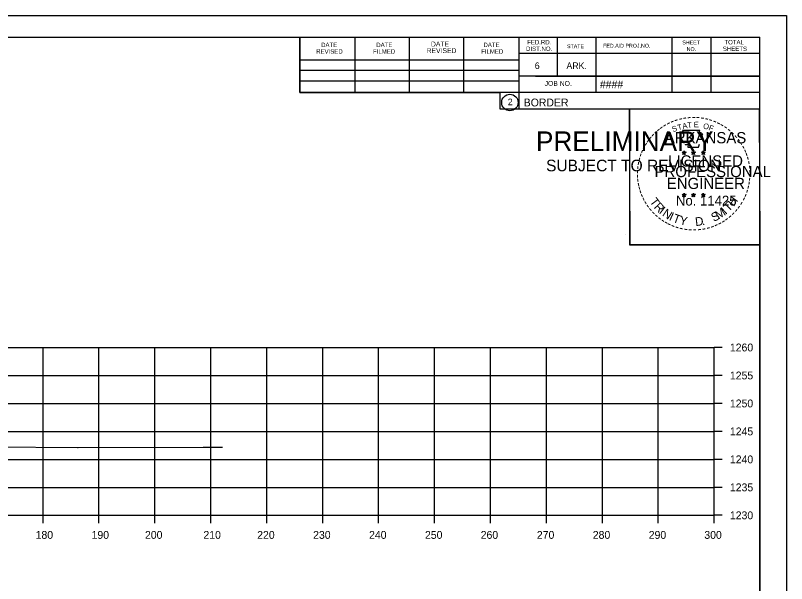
# Model space of a CAD drawing. Extents: x -70 to 701944, y -4 to 666871.
# Drawn here: x 678527 to 678664.8, y 652280.7 to 652382.3 of the extents above; entities that cross this region are included whole.
import ezdxf

# ---------------------------------------------------------------- set-up
doc = ezdxf.new("R2010")
doc.units = 0
for name, color, linetype in [('R_Axis', 7, 'Continuous'), ('R_Axis Annot', 7, 'Continuous'), ('R_Border', 7, 'Continuous'), ('R_Border PE', 7, 'Continuous'), ('R_Border Prem', 7, 'Continuous'), ('R_Exist Surface', 7, 'Continuous'), ('R_Grid', 7, 'Continuous'), ('R_No Plot', 7, 'Continuous')]:
    doc.layers.add(name, color=color, linetype=linetype)

msp = doc.modelspace()

# ---------------------------------------------------------------- linework, layer by layer
at = {"layer": 'R_Axis'}
for p, q in [((678651.91, 652292.94), (678651.91, 652322.94)), ((678653.31, 652322.94), (678651.91, 652322.94)), ((678653.31, 652317.94), (678651.91, 652317.94)), ((678653.31, 652312.94), (678651.91, 652312.94)), ((678653.31, 652307.94), (678651.91, 652307.94)), ((678653.31, 652302.94), (678651.91, 652302.94)), ((678653.31, 652297.94), (678651.91, 652297.94)), ((678351.91, 652292.94), (678651.91, 652292.94)), ((678531.91, 652291.54), (678531.91, 652292.94)), ((678541.91, 652291.54), (678541.91, 652292.94)), ((678551.91, 652291.54), (678551.91, 652292.94)), ((678561.91, 652291.54), (678561.91, 652292.94)), ((678571.91, 652291.54), (678571.91, 652292.94)), ((678581.91, 652291.54), (678581.91, 652292.94)), ((678591.91, 652291.54), (678591.91, 652292.94)), ((678601.91, 652291.54), (678601.91, 652292.94)), ((678611.91, 652291.54), (678611.91, 652292.94)), ((678621.91, 652291.54), (678621.91, 652292.94)), ((678631.91, 652291.54), (678631.91, 652292.94)), ((678641.91, 652291.54), (678641.91, 652292.94)), ((678651.91, 652291.54), (678651.91, 652292.94)), ((678653.31, 652292.94), (678651.91, 652292.94))]:
    msp.add_line(p, q, dxfattribs=at)
at = {"layer": 'R_Border'}
for p, q in [((678343.91, 652378.4), (678660.09, 652378.4)), ((678577.83, 652368.52), (678577.83, 652378.4)), ((678587.69, 652368.52), (678587.69, 652378.2)), ((678597.45, 652368.52), (678597.45, 652378.2)), ((678607.13, 652368.52), (678607.13, 652378.2)), ((678616.99, 652378.4), (678616.99, 652365.6)), ((678623.83, 652378.4), (678623.83, 652371.46)), ((678630.77, 652378.4), (678630.77, 652368.52)), ((678644.35, 652378.4), (678644.35, 652368.52)), ((678651.29, 652378.4), (678651.29, 652368.52)), ((678660.09, 652172.94), (678660.09, 652378.4)), ((678660.09, 652375.46), (678616.99, 652375.46)), ((678660.09, 652375.48), (678660.09, 652375.48)), ((678577.83, 652374.38), (678616.99, 652374.38)), ((678577.83, 652372.52), (678616.99, 652372.52)), ((678660.09, 652371.46), (678616.99, 652371.46)), ((678619.95, 652371.46), (678660.09, 652371.46)), ((678577.83, 652368.52), (678577.83, 652370.58)), ((678577.83, 652370.58), (678616.99, 652370.58)), ((678660.09, 652368.52), (678577.83, 652368.52)), ((678616.99, 652365.6), (678660.09, 652365.6))]:
    msp.add_line(p, q, dxfattribs=at)
msp.add_circle((678615.38, 652366.73), 1.47, dxfattribs=at)
at = {"layer": 'R_Border PE'}
for p, q in [((678646.18, 652357.85), (678646.53, 652357.74)), ((678646.18, 652357.85), (678646.43, 652357.81)), ((678646.18, 652357.85), (678646.41, 652357.73)), ((678646.31, 652357.45), (678646.53, 652357.74)), ((678646.31, 652357.45), (678646.44, 652357.69)), ((678646.31, 652357.45), (678646.52, 652357.66)), ((678646.53, 652358.11), (678646.48, 652357.86)), ((678646.74, 652357.45), (678646.52, 652357.66)), ((678646.53, 652357.74), (678646.53, 652358.11)), ((678646.53, 652358.11), (678646.57, 652357.86)), ((678646.87, 652357.85), (678646.53, 652357.74)), ((678646.74, 652357.45), (678646.53, 652357.74)), ((678646.87, 652357.85), (678646.59, 652357.8)), ((678646.74, 652357.45), (678646.6, 652357.74)), ((678646.87, 652357.85), (678646.67, 652357.75)), ((678647.85, 652357.85), (678648.2, 652357.74)), ((678647.85, 652357.85), (678648.1, 652357.81)), ((678647.85, 652357.85), (678648.08, 652357.73)), ((678647.98, 652357.45), (678648.2, 652357.74)), ((678647.98, 652357.45), (678648.11, 652357.69)), ((678647.98, 652357.45), (678648.19, 652357.66)), ((678648.2, 652358.11), (678648.15, 652357.86)), ((678648.41, 652357.45), (678648.19, 652357.66)), ((678648.2, 652357.74), (678648.2, 652358.11)), ((678648.2, 652358.11), (678648.24, 652357.86)), ((678648.54, 652357.85), (678648.2, 652357.74)), ((678648.41, 652357.45), (678648.2, 652357.74)), ((678648.54, 652357.85), (678648.26, 652357.8)), ((678648.41, 652357.45), (678648.27, 652357.74)), ((678648.54, 652357.85), (678648.34, 652357.75)), ((678649.61, 652357.84), (678649.96, 652357.73)), ((678649.61, 652357.84), (678649.86, 652357.8)), ((678649.61, 652357.84), (678649.85, 652357.72)), ((678649.74, 652357.43), (678649.96, 652357.73)), ((678649.74, 652357.43), (678649.87, 652357.68)), ((678649.74, 652357.43), (678649.96, 652357.65)), ((678649.96, 652358.1), (678649.92, 652357.84)), ((678649.96, 652357.73), (678649.96, 652358.1)), ((678649.96, 652358.1), (678650.01, 652357.85)), ((678650.31, 652357.84), (678649.96, 652357.73)), ((678650.17, 652357.43), (678649.96, 652357.73)), ((678650.17, 652357.43), (678649.96, 652357.65)), ((678650.31, 652357.84), (678650.02, 652357.79)), ((678650.17, 652357.43), (678650.04, 652357.72)), ((678650.31, 652357.84), (678650.1, 652357.74)), ((678646.17, 652350.28), (678646.52, 652350.17)), ((678646.17, 652350.28), (678646.43, 652350.24)), ((678646.17, 652350.28), (678646.41, 652350.16)), ((678646.52, 652350.53), (678646.48, 652350.28)), ((678646.52, 652350.17), (678646.52, 652350.53)), ((678646.52, 652350.53), (678646.57, 652350.28)), ((678646.87, 652350.28), (678646.52, 652350.17)), ((678646.87, 652350.28), (678646.58, 652350.23)), ((678646.87, 652350.28), (678646.66, 652350.18)), ((678647.84, 652350.28), (678648.19, 652350.17)), ((678647.84, 652350.28), (678648.09, 652350.24)), ((678647.84, 652350.28), (678648.08, 652350.16)), ((678648.19, 652350.53), (678648.15, 652350.28)), ((678648.19, 652350.17), (678648.19, 652350.53)), ((678648.19, 652350.53), (678648.24, 652350.28)), ((678648.54, 652350.28), (678648.19, 652350.17)), ((678648.54, 652350.28), (678648.25, 652350.23)), ((678648.54, 652350.28), (678648.33, 652350.18)), ((678649.61, 652350.27), (678649.96, 652350.16)), ((678649.61, 652350.27), (678649.86, 652350.23)), ((678649.61, 652350.27), (678649.85, 652350.15)), ((678649.96, 652350.52), (678649.92, 652350.27)), ((678649.96, 652350.16), (678649.96, 652350.52)), ((678649.96, 652350.52), (678650.01, 652350.27)), ((678650.3, 652350.27), (678649.96, 652350.16)), ((678650.3, 652350.27), (678650.02, 652350.22)), ((678650.3, 652350.27), (678650.1, 652350.17)), ((678646.31, 652349.87), (678646.52, 652350.17)), ((678646.31, 652349.87), (678646.43, 652350.12)), ((678646.31, 652349.87), (678646.52, 652350.09)), ((678646.73, 652349.87), (678646.52, 652350.17)), ((678646.73, 652349.87), (678646.52, 652350.09)), ((678646.73, 652349.87), (678646.6, 652350.16)), ((678647.97, 652349.87), (678648.19, 652350.17)), ((678647.97, 652349.87), (678648.1, 652350.12)), ((678647.97, 652349.87), (678648.19, 652350.09)), ((678648.4, 652349.87), (678648.19, 652350.17)), ((678648.4, 652349.87), (678648.19, 652350.09)), ((678648.4, 652349.87), (678648.27, 652350.16)), ((678649.74, 652349.86), (678649.96, 652350.16)), ((678649.74, 652349.86), (678649.87, 652350.11)), ((678649.74, 652349.86), (678649.96, 652350.08)), ((678650.17, 652349.86), (678649.96, 652350.16)), ((678650.17, 652349.86), (678649.96, 652350.08)), ((678650.17, 652349.86), (678650.03, 652350.15))]:
    msp.add_line(p, q, dxfattribs=at)
for points in [[(678646.22, 652361.73), (678646.49, 652360.9)], [(678649.73, 652360.81), (678649.87, 652361.09), (678649.19, 652361.07), (678649.33, 652361.73), (678646.22, 652361.73)], [(678646.71, 652359.31), (678646.71, 652359.22), (678647.27, 652359.2), (678647.22, 652358.73), (678649.09, 652358.73), (678649.29, 652359.27)], [(678646.53, 652358.11), (678646.74, 652357.45), (678646.18, 652357.85), (678646.87, 652357.85), (678646.31, 652357.45), (678646.53, 652358.11)], [(678648.2, 652358.11), (678648.41, 652357.45), (678647.85, 652357.85), (678648.54, 652357.85), (678647.98, 652357.45), (678648.2, 652358.11)], [(678649.96, 652358.1), (678650.17, 652357.43), (678649.61, 652357.84), (678650.31, 652357.84), (678649.74, 652357.43), (678649.96, 652358.1)], [(678646.52, 652350.53), (678646.73, 652349.87), (678646.17, 652350.28), (678646.87, 652350.28), (678646.31, 652349.87), (678646.52, 652350.53)], [(678648.19, 652350.53), (678648.4, 652349.87), (678647.84, 652350.28), (678648.54, 652350.28), (678647.97, 652349.87), (678648.19, 652350.53)], [(678649.96, 652350.52), (678650.17, 652349.86), (678649.61, 652350.27), (678650.3, 652350.27), (678649.74, 652349.86), (678649.96, 652350.52)]]:
    msp.add_lwpolyline(points, dxfattribs=at)
for centre, radius in [((678646.52, 652357.74), 0.172), ((678646.52, 652357.74), 0.145), ((678646.52, 652357.74), 0.116), ((678646.52, 652357.74), 0.0991), ((678646.52, 652357.74), 0.0747), ((678646.52, 652357.74), 0.0495), ((678646.52, 652357.74), 0.0296), ((678648.19, 652357.74), 0.172), ((678648.19, 652357.74), 0.145), ((678648.19, 652357.74), 0.116), ((678648.19, 652357.74), 0.0991), ((678648.19, 652357.74), 0.0747), ((678648.19, 652357.74), 0.0495), ((678648.19, 652357.74), 0.0296), ((678649.96, 652357.73), 0.172), ((678649.96, 652357.73), 0.145), ((678649.96, 652357.73), 0.116), ((678649.96, 652357.73), 0.0991), ((678649.96, 652357.73), 0.0747), ((678649.96, 652357.73), 0.0495), ((678649.96, 652357.73), 0.0296), ((678646.52, 652350.17), 0.172), ((678646.52, 652350.17), 0.145), ((678646.52, 652350.17), 0.116), ((678646.52, 652350.17), 0.0991), ((678646.52, 652350.17), 0.0747), ((678648.19, 652350.17), 0.172), ((678648.19, 652350.17), 0.145), ((678648.19, 652350.17), 0.116), ((678648.19, 652350.17), 0.0991), ((678648.19, 652350.17), 0.0747), ((678649.96, 652350.16), 0.172), ((678649.96, 652350.16), 0.145), ((678649.96, 652350.16), 0.116), ((678649.96, 652350.16), 0.0991), ((678649.96, 652350.16), 0.0747), ((678646.52, 652350.17), 0.0495), ((678646.52, 652350.17), 0.0296), ((678648.19, 652350.17), 0.0495), ((678648.19, 652350.17), 0.0296), ((678649.96, 652350.16), 0.0495), ((678649.96, 652350.16), 0.0296)]:
    msp.add_circle(centre, radius, dxfattribs=at)
at = {"layer": 'R_Exist Surface'}
msp.add_lwpolyline([(678523.04, 652305.19), (678538.05, 652305.07), (678538.2, 652305.07), (678560.53, 652305.15), (678560.67, 652305.15), (678560.8, 652305.15), (678564.02, 652305.1)], dxfattribs=at)
at = {"layer": 'R_Grid'}
for p, q in [((678351.91, 652322.94), (678651.91, 652322.94)), ((678531.91, 652292.94), (678531.91, 652322.94)), ((678541.91, 652292.94), (678541.91, 652322.94)), ((678551.91, 652292.94), (678551.91, 652322.94)), ((678561.91, 652292.94), (678561.91, 652322.94)), ((678571.91, 652292.94), (678571.91, 652322.94)), ((678581.91, 652292.94), (678581.91, 652322.94)), ((678591.91, 652292.94), (678591.91, 652322.94)), ((678601.91, 652292.94), (678601.91, 652322.94)), ((678611.91, 652292.94), (678611.91, 652322.94)), ((678621.91, 652292.94), (678621.91, 652322.94)), ((678631.91, 652292.94), (678631.91, 652322.94)), ((678641.91, 652292.94), (678641.91, 652322.94)), ((678651.91, 652292.94), (678651.91, 652322.94)), ((678351.91, 652317.94), (678651.91, 652317.94)), ((678351.91, 652312.94), (678651.91, 652312.94)), ((678351.91, 652307.94), (678651.91, 652307.94)), ((678351.91, 652302.94), (678651.91, 652302.94)), ((678351.91, 652297.94), (678651.91, 652297.94)), ((678351.91, 652292.94), (678651.91, 652292.94))]:
    msp.add_line(p, q, dxfattribs=at)
at = {"layer": 'R_No Plot'}
for p, q in [((678331.51, 652382.29), (678664.84, 652382.29)), ((678636.13, 652343.14), (678636.13, 652343.14))]:
    msp.add_line(p, q, dxfattribs=at)
for points in [[(678331.5, 652382.29), (678664.84, 652382.29), (678664.84, 652168.96), (678331.5, 652168.96)], [(678577.83, 652378.4), (678577.83, 652368.52), (678613.56, 652368.52), (678613.56, 652365.6), (678636.76, 652365.6), (678636.76, 652341.27), (678660.09, 652341.27), (678660.09, 652172.94), (678343.91, 652172.94), (678343.91, 652378.4)], [(678636.76, 652365.6), (678659.97, 652365.6), (678660.09, 652341.27), (678636.88, 652341.27)]]:
    msp.add_lwpolyline(points, close=True, dxfattribs=at)

# ---------------------------------------------------------------- texts
at = {"layer": 'R_Axis Annot'}
for s, p in [('1260', (678654.71, 652322.24)), ('1255', (678654.71, 652317.24)), ('1250', (678654.71, 652312.24)), ('1245', (678654.71, 652307.24)), ('1240', (678654.71, 652302.24)), ('1235', (678654.71, 652297.24)), ('1230', (678654.71, 652292.24)), ('180', (678530.59, 652288.74)), ('190', (678540.59, 652288.74)), ('200', (678550.14, 652288.74)), ('210', (678560.59, 652288.74)), ('220', (678570.2, 652288.74)), ('230', (678580.2, 652288.74)), ('240', (678590.2, 652288.74)), ('250', (678600.2, 652288.74)), ('260', (678610.16, 652288.74)), ('270', (678620.2, 652288.74)), ('280', (678630.2, 652288.74)), ('290', (678640.2, 652288.74)), ('300', (678650.14, 652288.74))]:
    msp.add_text(s, height=1.4, dxfattribs=at).set_placement(p)
at = {"layer": 'R_Border'}
for s, height, p in [('FED.RD.', 0.782, (678618.47, 652377.12)), ('SHEET', 0.684, (678646.21, 652377.12)), ('TOTAL', 0.782, (678653.73, 652377.12)), ('DATE', 0.782, (678581.63, 652376.64)), ('DATE', 0.782, (678591.49, 652376.64)), ('REVISED', 0.879, (678600.49, 652375.56)), ('DATE', 0.879, (678601.27, 652376.74)), ('DATE', 0.782, (678610.65, 652376.64)), ('DIST.NO.', 0.782, (678618.27, 652375.94)), ('STATE', 0.684, (678625.59, 652376.44)), ('FED.AID PROJ.NO.', 0.684, (678632.05, 652376.54)), ('NO.', 0.684, (678646.99, 652375.94)), ('SHEETS', 0.782, (678653.45, 652375.94)), ('REVISED', 0.782, (678580.75, 652375.46)), ('FILMED', 0.782, (678590.91, 652375.46)), ('FILMED', 0.782, (678610.25, 652375.46)), ('6', 1.17, (678619.83, 652372.72)), ('ARK.', 1.172, (678625.49, 652372.72)), ('JOB NO.', 0.879, (678621.59, 652369.7)), ('####', 1.4, (678631.47, 652369.26)), ('2', 1.17, (678615, 652366.25)), ('BORDER', 1.4, (678617.85, 652366.03))]:
    msp.add_text(s, height=height, rotation=360, dxfattribs=at).set_placement(p)
at = {"layer": 'R_Border PE'}
for s, height, rotation, p in [('-', 1.6, 10.2193, (678646.39, 652363.26)), ('-', 1.6, 5.8968, (678647.12, 652363.37)), ('-', 1.6, 0.1862, (678647.89, 652363.44)), ('-', 1.6, 357.743, (678648.62, 652363.43)), ('-', 1.6, 352.1617, (678649.36, 652363.37)), ('-', 1.6, 34.0636, (678643.1, 652361.9)), ('-', 1.6, 28.7918, (678643.7, 652362.27)), ('-', 1.6, 24.3072, (678644.33, 652362.59)), ('-', 1.6, 19.1761, (678644.97, 652362.86)), ('T', 1, 16.4036, (678645.49, 652361.74)), ('-', 1.6, 13.6301, (678645.72, 652363.1)), ('A', 1, 11.2132, (678646.31, 652361.99)), ('T', 1, 6.0228, (678647.16, 652362.16)), ('E', 1, 0.8323, (678648.27, 652362.27)), ('O', 1, 350.4515, (678649.87, 652362.06)), ('-', 1.6, 347.2049, (678650.08, 652363.26)), ('F', 1, 340.0707, (678650.82, 652361.83)), ('-', 1.6, 342.3362, (678650.72, 652363.11)), ('-', 1.6, 337.8551, (678651.45, 652362.88)), ('-', 1.6, 334.1211, (678652.08, 652362.61)), ('-', 1.6, 329.6409, (678652.66, 652362.33)), ('-', 1.6, 42.9622, (678641.61, 652360.71)), ('-', 1.6, 38.9507, (678642.05, 652361.13)), ('-', 1.6, 36.2317, (678642.52, 652361.51)), ('ARKANSAS', 2, 360, (678643.07, 652359.44)), ('S', 1, 21.594, (678644.57, 652361.41)), ('-', 1.6, 325.8627, (678653.3, 652361.97)), ('-', 1.6, 320.5297, (678653.91, 652361.54)), ('-', 1.6, 315.5786, (678654.51, 652361.05)), ('-', 1.6, 54.2325, (678640.35, 652359.18)), ('-', 1.6, 50.6142, (678640.76, 652359.75)), ('-', 1.6, 48.423, (678641.17, 652360.23)), ('-', 1.6, 309.8797, (678655.08, 652360.5)), ('-', 1.6, 306.6522, (678655.61, 652359.9)), ('-', 1.6, 62.8713, (678639.71, 652358.04)), ('-', 1.6, 58.0706, (678640.03, 652358.65)), ('-', 1.4, 303.6753, (678656.09, 652359.33)), ('-', 1.6, 299.6684, (678656.41, 652358.73)), ('-', 1.6, 72.3945, (678639.23, 652356.8)), ('-', 1.6, 67.7743, (678639.45, 652357.43)), ('LICENSED', 2, 360, (678643.67, 652355.29)), ('DWB', 0.01, 360, (678646.51, 652357.74)), ('DWB', 0.01, 360, (678648.18, 652357.74)), ('DWB', 0.01, 360, (678649.95, 652357.73)), ('-', 1.6, 294.6628, (678656.74, 652358.11)), ('-', 1.6, 290.5728, (678656.99, 652357.54)), ('-', 1.6, 81.2013, (678638.91, 652355.37)), ('-', 1.6, 75.461, (678639.04, 652356.09)), ('-', 1.6, 285.1233, (678657.23, 652356.96)), ('-', 1.6, 280.5493, (678657.43, 652356.22)), ('-', 1.6, 89.0622, (678638.8, 652353.98)), ('-', 1.6, 85.1863, (678638.83, 652354.68)), ('PROFESSIONAL', 2, 360, (678641.24, 652353.39)), ('-', 1.6, 276.5962, (678657.59, 652355.45)), ('-', 1.6, 274.3301, (678657.65, 652354.73)), ('-', 1.6, 94.1959, (678638.84, 652353.26)), ('-', 1.6, 98.9479, (678638.91, 652352.59)), ('ENGINEER', 2, 360, (678643.43, 652351.27)), ('-', 1.6, 263.5172, (678657.66, 652353.43)), ('-', 1.6, 269.9407, (678657.68, 652354.09)), ('-', 1.6, 101.7149, (678639.05, 652351.86)), ('-', 1.6, 105.4578, (678639.21, 652351.26)), ('-', 1.6, 255.7626, (678657.48, 652352.1)), ('-', 1.6, 260.9953, (678657.59, 652352.77)), ('-', 1.6, 109.0874, (678639.42, 652350.63)), ('-', 1.6, 114.0643, (678639.68, 652350.03)), ('-', 1.6, 247.8887, (678657.08, 652350.7)), ('-', 1.6, 252.8681, (678657.3, 652351.38)), ('-', 1.6, 115.7289, (678639.98, 652349.42)), ('-', 1.6, 120.4471, (678640.34, 652348.83)), ('T', 1.54, 306.0406, (678640.28, 652349.01)), ('R', 1.54, 314.005, (678641.04, 652347.96)), ('No. 11425', 1.757, 360, (678645.06, 652348.31)), ('DWB', 0.01, 360, (678646.51, 652350.16)), ('DWB', 0.01, 360, (678648.18, 652350.17)), ('DWB', 0.01, 360, (678649.94, 652350.16)), ('T', 1.54, 46.6444, (678654.51, 652347.1)), ('H', 1.54, 54.6088, (678655.4, 652348.04)), ('-', 1.6, 239.0712, (678656.42, 652349.32)), ('-', 1.6, 244.6197, (678656.82, 652350.07)), ('-', 1.6, 125.8934, (678640.74, 652348.27)), ('-', 1.6, 130.7181, (678641.2, 652347.72)), ('I', 1.54, 321.9694, (678641.94, 652347.03)), ('N', 1.54, 326.5002, (678642.51, 652346.56)), ('M', 1.54, 32.6563, (678652.67, 652345.78)), ('I', 1.54, 42.1136, (678653.95, 652346.62)), ('-', 1.6, 231.2538, (678655.59, 652348.1)), ('-', 1.6, 233.8452, (678656.02, 652348.67)), ('-', 1.6, 134.2238, (678641.72, 652347.17)), ('-', 1.6, 138.9338, (678642.25, 652346.71)), ('-', 1.6, 144.6463, (678642.8, 652346.3)), ('I', 1.54, 335.3603, (678643.72, 652345.77)), ('T', 1.54, 339.8912, (678644.38, 652345.44)), ('Y', 1.54, 347.8556, (678645.6, 652345)), ('D', 1.54, 6.3969, (678648.58, 652344.64)), ('S', 1.54, 26.9312, (678651.83, 652345.37)), ('-', 1.6, 221.0851, (678654.59, 652347.03)), ('-', 1.6, 225.7653, (678655.11, 652347.54)), ('-', 1.6, 148.0898, (678643.36, 652345.93)), ('-', 1.6, 151.5704, (678643.94, 652345.61)), ('-', 1.6, 154.6002, (678644.46, 652345.36)), ('-', 1.6, 158.5612, (678645.09, 652345.1)), ('.', 1.54, 13.7642, (678649.77, 652344.77)), ('-', 1.6, 204.2516, (678652.32, 652345.51)), ('-', 1.6, 207.3568, (678652.95, 652345.82)), ('-', 1.6, 212.2491, (678653.51, 652346.17)), ('-', 1.6, 215.7363, (678654.04, 652346.56)), ('-', 1.6, 162.7983, (678645.78, 652344.89)), ('-', 1.6, 167.5555, (678646.49, 652344.73)), ('-', 1.6, 173.1155, (678647.26, 652344.62)), ('-', 1.6, 176.5183, (678648.01, 652344.56)), ('-', 1.6, 181.5918, (678648.75, 652344.58)), ('-', 1.6, 185.8167, (678649.56, 652344.66)), ('-', 1.6, 191.2858, (678650.3, 652344.79)), ('-', 1.6, 195.4743, (678651.03, 652344.99)), ('-', 1.6, 200.7184, (678651.71, 652345.23))]:
    msp.add_text(s, height=height, rotation=rotation, dxfattribs=at).set_placement(p)
at = {"layer": 'R_Border Prem'}
for s, height, p in [('PRELIMINARY', 3.5, (678620.04, 652358.06)), ('DWB', 0.01, (678620.79, 652359.91)), ('SUBJECT TO REVISION', 2.0751, (678621.85, 652354.43))]:
    msp.add_text(s, height=height, rotation=360, dxfattribs=at).set_placement(p)

doc.saveas('drawing.dxf')
